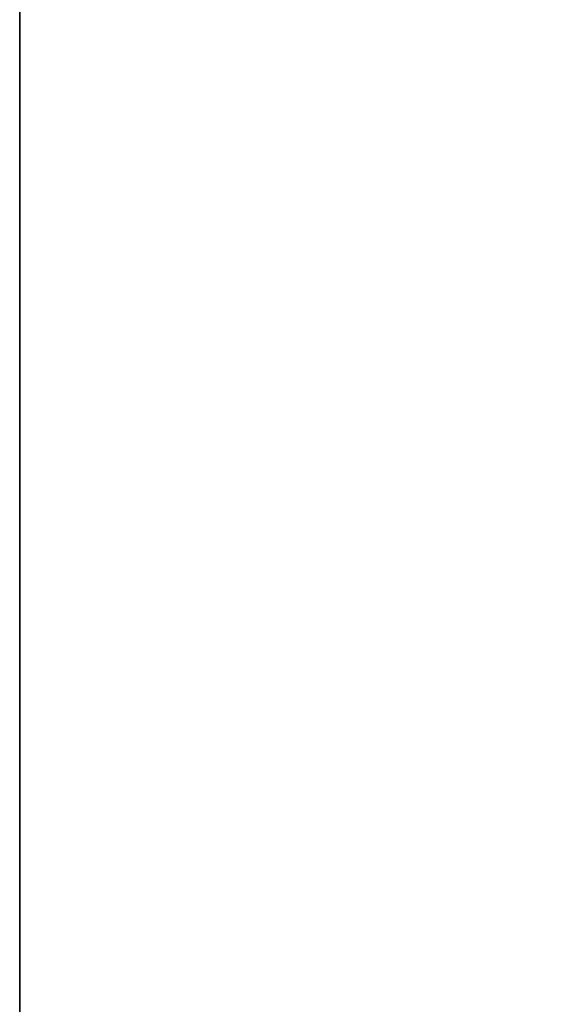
# Model space of a CAD drawing. Header units: metres. Extents: x 209848 to 209928, y 1182430 to 1182563.
# Tile 888 of 1056: x 209850.0697 to 209850.1102, y 1182499.344 to 1182499.4167. Entities that reach past the tile are written whole.
import ezdxf

# ---------------------------------------------------------------- set-up
doc = ezdxf.new("R2010")
doc.units = ezdxf.units.M
doc.header["$MEASUREMENT"] = 0
doc.linetypes.add('DGN Style 2', pattern=[15.036391, 9.021834, -6.014556])
doc.layers.get('0').update_dxf_attribs({"color": 254})

# ---------------------------------------------------------------- blocks, each defined once
blk = doc.blocks.new('*U2')
at = {"color": 3, "linetype": 'Continuous'}
blk.add_line((-1.275, 0.282274), (-1.275, 0.486975), dxfattribs=at)
blk = doc.blocks.new('*U3')
at = {"color": 3, "linetype": 'Continuous'}
for p, q in [((-1.275, 0.304461), (-1.275, 0.490976)), ((-1.275, 0.120848), (-1.275, 0.304461))]:
    blk.add_line(p, q, dxfattribs=at)
blk = doc.blocks.new('*U4')
at = {"color": 3, "linetype": 'Continuous'}
blk.add_line((-1.275, 0.24474), (-1.275, 0.376013), dxfattribs=at)
blk = doc.blocks.new('*U5')
at = {"color": 3, "linetype": 'Continuous'}
blk.add_line((-1.275, 0.260925), (-1.275, 0.390081), dxfattribs=at)
blk = doc.blocks.new('*U6')
at = {"color": 3, "linetype": 'Continuous'}
for p, q in [((-1.275, 0.311804), (-1.275, 0.452676)), ((-1.275, 0.171849), (-1.275, 0.311804))]:
    blk.add_line(p, q, dxfattribs=at)
blk = doc.blocks.new('*U7')
at = {"color": 3, "linetype": 'Continuous'}
for p, q in [((-1.275, 0.354231), (-1.275, 0.492542)), ((-1.275, 0.236117), (-1.275, 0.354231))]:
    blk.add_line(p, q, dxfattribs=at)
blk = doc.blocks.new('*U8')
at = {"color": 3, "linetype": 'Continuous'}
for p, q in [((-1.275, 0.283498), (-1.275, 0.413878)), ((-1.275, 0.153289), (-1.275, 0.283498))]:
    blk.add_line(p, q, dxfattribs=at)
blk = doc.blocks.new('*U9')
at = {"color": 3, "linetype": 'Continuous'}
blk.add_line((-1.275, 0.251951), (-1.275, 0.364569), dxfattribs=at)
blk = doc.blocks.new('ATTEMP_5')
at = {"color": 254, "flags": 128}
blk.add_lwpolyline([(0, 1.275), (-2.309, 1.275), (-2.309, 0.5138), (-7.62, 0.5138), (-7.62, -0.5138), (-2.309, -0.5138), (-2.309, -1.275), (0, -1.275), (0, 1.275), (0, 1.275)], dxfattribs=at)
blk = doc.blocks.new('ATTEMP_1')
at = {"color": 254, "rotation": 90}
blk.add_blockref('ATTEMP_5', (0, 1.72), dxfattribs=at)
blk = doc.blocks.new('ATTEMP')
at = {"color": 3, "linetype": 'Continuous'}
for name in ['*U9', '*U8', '*U7', '*U6', '*U4', '*U5', '*U3', '*U2']:
    blk.add_blockref(name, (-8.511171, 0), dxfattribs=at)
at = {"color": 254}
blk.add_blockref('ATTEMP_1', (-8.511171, 0), dxfattribs=at)

msp = doc.modelspace()

# ---------------------------------------------------------------- block references
at = {"color": 1, "linetype": 'DGN Style 2'}
msp.add_blockref('ATTEMP', (209859.855907, 1182499.061067), dxfattribs=at)

doc.saveas('drawing.dxf')
